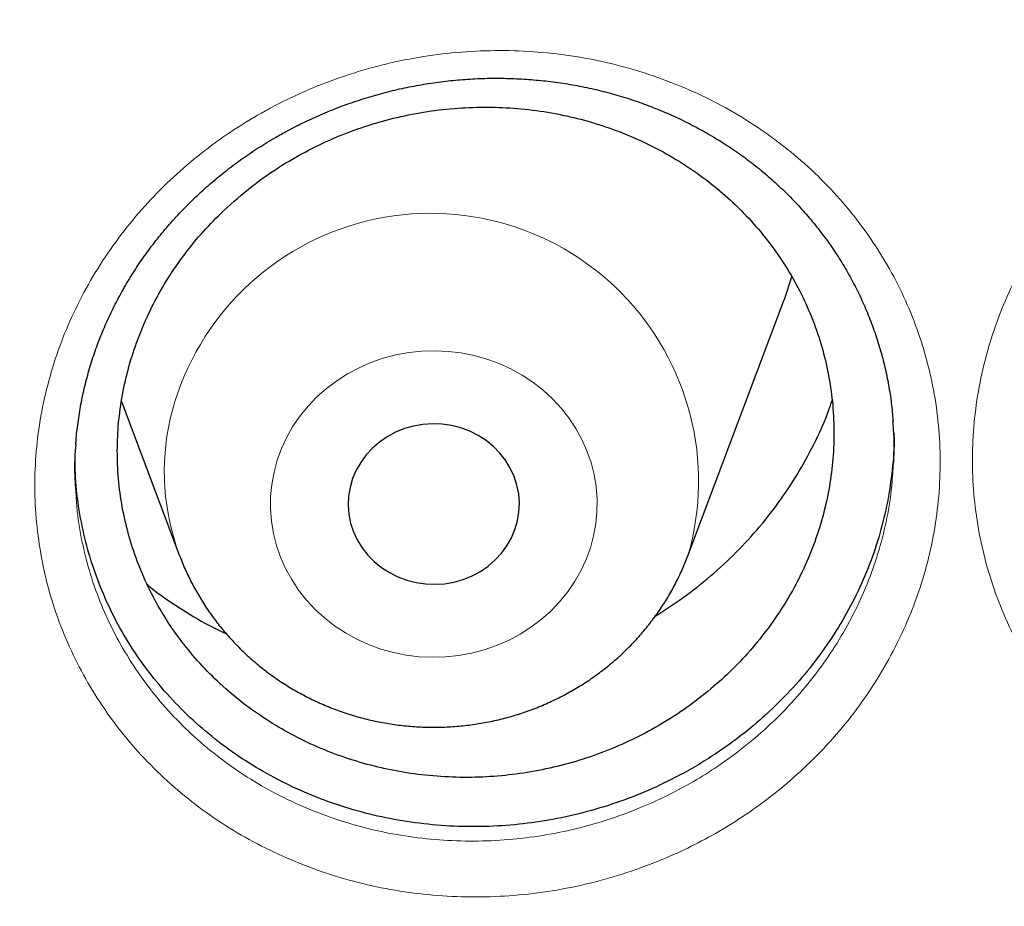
# Model space of a CAD drawing. Header units: millimetres. Extents: x 8 to 949, y 12 to 889.
# Tile 463 of 555: x 647.39 to 651.99, y 841.87 to 846.02. Entities that reach past the tile are written whole.
import ezdxf

# ---------------------------------------------------------------- set-up
doc = ezdxf.new("R2010")
doc.units = ezdxf.units.MM

msp = doc.modelspace()

# ---------------------------------------------------------------- linework, layer by layer
at = {"color": 7, "linetype": 'Continuous', "lineweight": 30}
for p, q in [((650.5125, 843.5126), (650.9595, 844.7008)), ((647.8651, 844.2334), (648.1363, 843.5126)), ((650.5112, 843.5091), (650.5125, 843.5126))]:
    msp.add_line(p, q, dxfattribs=at)
at = {"color": 252, "linetype": 'Continuous', "lineweight": 0, "flags": 128}
msp.add_lwpolyline([(648.5775, 843.903), (648.5671, 843.8461), (648.5617, 843.7887), (648.5612, 843.731), (648.5656, 843.6734), (648.575, 843.6164), (648.5892, 843.5603), (648.6082, 843.5054), (648.6319, 843.4521), (648.66, 843.4008), (648.6925, 843.3518), (648.729, 843.3054), (648.7694, 843.2619), (648.8134, 843.2216), (648.8608, 843.1848), (648.9111, 843.1516), (648.9641, 843.1224), (649.0195, 843.0972), (649.0768, 843.0763), (649.1357, 843.0598), (649.1959, 843.0478), (649.2568, 843.0404), (649.3183, 843.0376), (649.3797, 843.0395), (649.4408, 843.046), (649.5012, 843.0571), (649.5604, 843.0727), (649.6181, 843.0927), (649.6739, 843.117), (649.7274, 843.1454), (649.7782, 843.1778), (649.8262, 843.214), (649.8709, 843.2536), (649.912, 843.2965), (649.9494, 843.3423), (649.9827, 843.3908), (650.0117, 843.4417), (650.0362, 843.4946), (650.0562, 843.5492), (650.0714, 843.6051), (650.0817, 843.662), (650.0872, 843.7194), (650.0877, 843.7771), (650.0832, 843.8347), (650.0738, 843.8917), (650.0596, 843.9478), (650.0406, 844.0027), (650.017, 844.056), (649.9888, 844.1073), (649.9564, 844.1563), (649.9198, 844.2027), (649.8794, 844.2462), (649.8354, 844.2865), (649.7881, 844.3233), (649.7378, 844.3565), (649.6847, 844.3857), (649.6294, 844.4109), (649.5721, 844.4318), (649.5131, 844.4483), (649.453, 844.4603), (649.392, 844.4677), (649.3306, 844.4705), (649.2691, 844.4686), (649.208, 844.4621), (649.1477, 844.451), (649.0884, 844.4354), (649.0308, 844.4154), (648.975, 844.3911), (648.9215, 844.3627), (648.8706, 844.3303), (648.8227, 844.2941), (648.778, 844.2545), (648.7368, 844.2116), (648.6995, 844.1658), (648.6662, 844.1173), (648.6372, 844.0664), (648.6126, 844.0135), (648.5927, 843.9589), (648.5775, 843.903)], dxfattribs=at)
at = {"color": 7, "linetype": 'Continuous', "lineweight": 30, "flags": 128}
msp.add_lwpolyline([(648.9332, 843.8321), (648.9263, 843.7905), (648.9245, 843.7484), (648.9277, 843.7065), (648.9358, 843.6651), (648.9489, 843.6248), (648.9667, 843.5862), (648.989, 843.5497), (649.0155, 843.5157), (649.0458, 843.4847), (649.0797, 843.4572), (649.1167, 843.4333), (649.1563, 843.4135), (649.198, 843.398), (649.2413, 843.387), (649.2856, 843.3805), (649.3304, 843.3788), (649.3752, 843.3818), (649.4193, 843.3895), (649.4622, 843.4017), (649.5034, 843.4184), (649.5423, 843.4393), (649.5785, 843.4642), (649.6115, 843.4927), (649.6409, 843.5245), (649.6663, 843.5592), (649.6874, 843.5963), (649.7039, 843.6354), (649.7157, 843.676), (649.7225, 843.7176), (649.7244, 843.7597), (649.7212, 843.8016), (649.713, 843.843), (649.7, 843.8833), (649.6822, 843.9219), (649.6599, 843.9584), (649.6334, 843.9924), (649.603, 844.0234), (649.5691, 844.0509), (649.5321, 844.0748), (649.4926, 844.0946), (649.4509, 844.1101), (649.4076, 844.1211), (649.3633, 844.1276), (649.3184, 844.1293), (649.2737, 844.1263), (649.2296, 844.1186), (649.1867, 844.1064), (649.1455, 844.0897), (649.1066, 844.0688), (649.0704, 844.0439), (649.0374, 844.0154), (649.008, 843.9836), (648.9826, 843.9489), (648.9615, 843.9118), (648.9449, 843.8727), (648.9332, 843.8321)], dxfattribs=at)
at = {"color": 252, "linetype": 'Continuous', "lineweight": 0}
for centre, radius, start, end in [((649.3099, 843.8609), 1.2521, 343.8479, 166.5659), ((649.1781, 843.9059), 1.1135, 167.2444, 200.6142)]:
    msp.add_arc(centre, radius, start, end, dxfattribs=at)
at = {"color": 7, "linetype": 'Continuous', "lineweight": 30}
msp.add_arc((649.5056, 845.2479), 1.5534, 339.3786, 343.9102, dxfattribs=at)
at = {"color": 252, "linetype": 'Continuous', "lineweight": 0}
for points, knots in [([(628.0008, 880.2977), (627.5042, 880.2918), (626.5111, 880.2799), (625.0242, 880.1843), (623.5431, 880.0318), (622.0707, 879.8172), (620.6184, 879.544), (619.1888, 879.2136), (617.7842, 878.828), (616.3987, 878.3858), (615.0266, 877.8848), (613.6709, 877.3249), (612.3348, 876.706), (611.0291, 876.0325), (609.7561, 875.3058), (608.5258, 874.5319), (607.3398, 873.7134), (606.1995, 872.8528), (605.0998, 871.9468), (604.0365, 870.9914), (603.0124, 869.9874), (602.0305, 868.9358), (601.0988, 867.8448), (600.2192, 866.7164), (599.3982, 865.5597), (598.6363, 864.3776), (597.9338, 863.1732), (597.2873, 861.9413), (596.6947, 860.6768), (596.1581, 859.3816), (595.6798, 858.0575), (595.2641, 856.715), (594.9117, 855.3567), (594.625, 853.9933), (594.4032, 852.6277), (594.2455, 851.2627), (594.1508, 849.8925), (594.119, 848.5115), (594.1515, 847.1222), (594.2498, 845.7272), (594.4133, 844.3376), (594.6418, 842.9562), (594.933, 841.5936), (595.2851, 840.2524), (595.6962, 838.9346), (596.1675, 837.6347), (596.7015, 836.3474), (597.2982, 835.0755), (597.958, 833.822), (598.6759, 832.597), (599.4504, 831.4027), (600.2753, 830.2484), (601.1477, 829.1357), (602.065, 828.0658), (603.0306, 827.0341), (604.049, 826.0365), (605.1191, 825.0757), (606.24, 824.1545), (607.4029, 823.2804), (608.6056, 822.4551), (609.8385, 821.6849), (611.0984, 820.9701), (612.3822, 820.311), (613.6952, 819.7045), (615.043, 819.1484), (616.4236, 818.645), (617.8348, 818.1963), (619.2658, 817.8063), (620.7136, 817.4757), (622.1668, 817.2067), (623.6223, 816.9986), (625.0773, 816.8507), (626.5377, 816.7618), (628.0097, 816.7319), (629.4905, 816.7625), (630.9774, 816.8546), (632.4585, 817.008), (633.9309, 817.2224), (635.3833, 817.4957), (636.8129, 817.826), (638.2174, 818.2117), (639.6029, 818.6539), (640.975, 819.1548), (642.3307, 819.7147), (643.6668, 820.3337), (644.9726, 821.0072), (646.2455, 821.7339), (647.4758, 822.5078), (648.6618, 823.3263), (649.8022, 824.1869), (650.9018, 825.0928), (651.9652, 826.0483), (652.9893, 827.0523), (653.9712, 828.1038), (654.9028, 829.1949), (655.7825, 830.3233), (656.6035, 831.48), (657.3653, 832.662), (658.0678, 833.8665), (658.7143, 835.0983), (659.307, 836.3628), (659.8436, 837.6581), (660.3218, 838.9821), (660.7375, 840.3246), (661.0899, 841.683), (661.3766, 843.0464), (661.5984, 844.412), (661.7561, 845.777), (661.8509, 847.1471), (661.8827, 848.5281), (661.8501, 849.9175), (661.7519, 851.3124), (661.5883, 852.702), (661.3599, 854.0835), (661.0686, 855.446), (660.7165, 856.7873), (660.3054, 858.105), (659.8341, 859.4049), (659.3002, 860.6922), (658.7034, 861.9641), (658.0436, 863.2176), (657.3258, 864.4427), (656.5512, 865.637), (655.7263, 866.7912), (654.8539, 867.904), (653.9367, 868.9738), (652.971, 870.0055), (651.9526, 871.0032), (650.8825, 871.964), (649.7616, 872.8852), (648.5987, 873.7593), (647.396, 874.5845), (646.1631, 875.3548), (644.9032, 876.0696), (643.6194, 876.7287), (642.3064, 877.3352), (640.9586, 877.8912), (639.578, 878.3947), (638.1668, 878.8433), (636.7358, 879.2334), (635.288, 879.564), (633.8348, 879.8329), (632.3793, 880.0412), (630.9243, 880.1883), (629.4639, 880.2805), (628.4885, 880.292), (628.0008, 880.2977)], [0, 0, 0, 0, 0.007, 0.014, 0.021, 0.028, 0.035, 0.041875, 0.04875, 0.055625, 0.0625, 0.0695, 0.0765, 0.0835, 0.0905, 0.0975, 0.104375, 0.11125, 0.118125, 0.125, 0.132, 0.139, 0.146, 0.153, 0.16, 0.166875, 0.17375, 0.180625, 0.1875, 0.1945, 0.2015, 0.2085, 0.2155, 0.2225, 0.229375, 0.23625, 0.243125, 0.25, 0.257, 0.264, 0.271, 0.278, 0.285, 0.291875, 0.29875, 0.305625, 0.3125, 0.3195, 0.3265, 0.3335, 0.3405, 0.3475, 0.354375, 0.36125, 0.368125, 0.375, 0.382, 0.389, 0.396, 0.403, 0.41, 0.416875, 0.42375, 0.430625, 0.4375, 0.4445, 0.4515, 0.4585, 0.4655, 0.4725, 0.479375, 0.48625, 0.493125, 0.5, 0.507, 0.514, 0.521, 0.528, 0.535, 0.541875, 0.54875, 0.555625, 0.5625, 0.5695, 0.5765, 0.5835, 0.5905, 0.5975, 0.604375, 0.61125, 0.618125, 0.625, 0.632, 0.639, 0.646, 0.653, 0.66, 0.666875, 0.67375, 0.680625, 0.6875, 0.6945, 0.7015, 0.7085, 0.7155, 0.7225, 0.729375, 0.73625, 0.743125, 0.75, 0.757, 0.764, 0.771, 0.778, 0.785, 0.791875, 0.79875, 0.805625, 0.8125, 0.8195, 0.8265, 0.8335, 0.8405, 0.8475, 0.854375, 0.86125, 0.868125, 0.875, 0.882, 0.889, 0.896, 0.903, 0.91, 0.916875, 0.92375, 0.930625, 0.9375, 0.9445, 0.9515, 0.9585, 0.9655, 0.9725, 0.979375, 0.98625, 0.993125, 1, 1, 1, 1]), ([(652.8922, 845.701), (652.9011, 845.7061), (652.9615, 845.7405), (653.0771, 845.7989), (653.2428, 845.867), (653.4135, 845.9222), (653.5879, 845.9639), (653.7651, 845.9915), (653.9438, 846.0052), (654.1226, 846.0049), (654.3001, 845.9906), (654.475, 845.9619), (654.6464, 845.9195), (654.8129, 845.8638), (654.9734, 845.7951), (655.1267, 845.7135), (655.2718, 845.6197), (655.4078, 845.5146), (655.5331, 845.3991), (655.6468, 845.2738), (655.7486, 845.1396), (655.8379, 844.9977), (655.9139, 844.8489), (655.9756, 844.694), (656.0232, 844.5341), (656.0562, 844.3705), (656.0742, 844.2049), (656.0768, 844.0382), (656.0646, 843.8714), (656.0376, 843.7056), (655.9961, 843.5422), (655.9396, 843.3822), (655.8691, 843.2266), (655.7853, 843.0765), (655.6886, 842.9333), (655.5794, 842.7982), (655.4588, 842.6716), (655.3277, 842.5544), (655.1953, 842.454), (655.0641, 842.369), (654.9363, 842.2975), (654.7941, 842.2297), (654.6367, 842.1683), (654.4642, 842.116), (654.2881, 842.0773), (654.1101, 842.0526), (653.9313, 842.0425), (653.7527, 842.0463), (653.5756, 842.0639), (653.4012, 842.0955), (653.2307, 842.1412), (653.065, 842.2004), (652.9057, 842.2725), (652.7541, 842.357), (652.6114, 842.4536), (652.4783, 842.5613), (652.3556, 842.6794), (652.2443, 842.8068), (652.1455, 842.9432), (652.0595, 843.0873), (651.9869, 843.2381), (651.9284, 843.3942), (651.8847, 843.5548), (651.8556, 843.7188), (651.8413, 843.885), (651.842, 844.0519), (651.858, 844.2185), (651.8889, 844.384), (651.9343, 844.5469), (651.994, 844.7058), (652.0678, 844.8596), (652.1548, 845.0077), (652.2544, 845.149), (652.3644, 845.2803), (652.4838, 845.4012), (652.6113, 845.5114), (652.747, 845.6129), (652.8438, 845.6717), (652.8922, 845.701)], [0, 0, 0, 0, 0.002323, 0.015738, 0.0292, 0.042663, 0.056078, 0.069499, 0.082968, 0.096437, 0.109859, 0.123272, 0.136733, 0.150194, 0.163608, 0.17705, 0.19054, 0.204031, 0.217473, 0.230865, 0.244304, 0.257743, 0.271134, 0.284548, 0.298009, 0.311471, 0.324884, 0.338248, 0.35166, 0.365072, 0.378436, 0.391819, 0.405249, 0.41868, 0.432063, 0.445432, 0.458849, 0.472266, 0.485635, 0.496663, 0.507704, 0.518731, 0.532204, 0.545725, 0.559245, 0.572716, 0.586132, 0.599595, 0.613057, 0.626472, 0.639927, 0.65343, 0.666933, 0.680388, 0.693808, 0.707277, 0.720745, 0.734165, 0.747582, 0.761047, 0.774513, 0.78793, 0.801318, 0.814755, 0.828192, 0.84158, 0.854957, 0.868381, 0.881805, 0.895181, 0.908532, 0.92193, 0.935328, 0.948678, 0.961488, 0.974339, 0.98719, 1, 1, 1, 1]), ([(648.5378, 845.5924), (648.5451, 845.5963), (648.6043, 845.6287), (648.7189, 845.6842), (648.8854, 845.7494), (649.0568, 845.8016), (649.2317, 845.8403), (649.4091, 845.8648), (649.5879, 845.8753), (649.7666, 845.8719), (649.9437, 845.8546), (650.118, 845.823), (650.2886, 845.7776), (650.4543, 845.7191), (650.6137, 845.6478), (650.7656, 845.5636), (650.9094, 845.4674), (651.0437, 845.3601), (651.1674, 845.2426), (651.2793, 845.1154), (651.3792, 844.9797), (651.4665, 844.8364), (651.5404, 844.6864), (651.6001, 844.5306), (651.6454, 844.37), (651.6762, 844.206), (651.692, 844.0402), (651.6924, 843.8735), (651.678, 843.707), (651.6488, 843.5417), (651.605, 843.3791), (651.5465, 843.2202), (651.4739, 843.0657), (651.388, 842.9171), (651.2894, 842.7757), (651.1784, 842.6424), (651.0561, 842.5179), (650.9234, 842.4031), (650.7896, 842.3049), (650.6573, 842.2222), (650.5286, 842.153), (650.3854, 842.0877), (650.2273, 842.029), (650.0542, 841.9798), (649.8777, 841.9441), (649.6995, 841.9226), (649.5207, 841.9156), (649.3423, 841.9224), (649.1656, 841.9431), (648.9918, 841.9777), (648.822, 842.0263), (648.6574, 842.0883), (648.4991, 842.1631), (648.3489, 842.25), (648.2077, 842.349), (648.0762, 842.4589), (647.9551, 842.5789), (647.8457, 842.7081), (647.7489, 842.846), (647.6649, 842.9915), (647.5943, 843.1434), (647.5379, 843.3003), (647.4964, 843.4616), (647.4696, 843.626), (647.4575, 843.7922), (647.4604, 843.959), (647.4787, 844.1253), (647.5118, 844.2902), (647.5594, 844.4522), (647.6212, 844.6101), (647.697, 844.7626), (647.786, 844.9092), (647.8875, 845.0487), (647.9996, 845.1784), (648.1214, 845.2978), (648.2516, 845.4066), (648.3899, 845.5064), (648.4886, 845.5637), (648.5378, 845.5924)], [0, 0, 0, 0, 0.001886, 0.015301, 0.028763, 0.042226, 0.05564, 0.069057, 0.082522, 0.095988, 0.109405, 0.122811, 0.136264, 0.149719, 0.163125, 0.17656, 0.190044, 0.203528, 0.216963, 0.230352, 0.243788, 0.257223, 0.270611, 0.284026, 0.297489, 0.310952, 0.324367, 0.337737, 0.351154, 0.364572, 0.377941, 0.391331, 0.404769, 0.418207, 0.431597, 0.444972, 0.458395, 0.471818, 0.485193, 0.496226, 0.507273, 0.518306, 0.531775, 0.545292, 0.558808, 0.572276, 0.585686, 0.599145, 0.612603, 0.626013, 0.639461, 0.652958, 0.666454, 0.679902, 0.693316, 0.706777, 0.720239, 0.733652, 0.747068, 0.760531, 0.773995, 0.78741, 0.800802, 0.814241, 0.82768, 0.841072, 0.854454, 0.867884, 0.881314, 0.894696, 0.908054, 0.921459, 0.934864, 0.94822, 0.961144, 0.97411, 0.987077, 1, 1, 1, 1]), ([(647.6521, 843.7982), (647.6537, 843.7717), (647.6582, 843.6949), (647.6803, 843.5699), (647.7174, 843.4241), (647.7686, 843.2823), (647.8324, 843.1451), (647.9084, 843.0137), (647.996, 842.8892), (648.095, 842.7726), (648.2045, 842.6644), (648.3236, 842.5653), (648.4513, 842.4762), (648.5872, 842.3979), (648.7304, 842.3307), (648.8794, 842.275), (649.0329, 842.2314), (649.1902, 842.2006), (649.3501, 842.1823), (649.5115, 842.1766), (649.6733, 842.1834), (649.8345, 842.2033), (649.9942, 842.2359), (650.1508, 842.2809), (650.2939, 842.3343), (650.4233, 842.3937), (650.5398, 842.4566), (650.6595, 842.5317), (650.7805, 842.6207), (650.9006, 842.7249), (651.0114, 842.8378), (651.1118, 842.9586), (651.201, 843.0868), (651.2788, 843.2214), (651.3444, 843.3613), (651.3975, 843.5052), (651.4368, 843.6525), (651.462, 843.788), (651.4681, 843.8746), (651.4707, 843.9109)], [0, 0, 0, 0, 0.014792, 0.042798, 0.070703, 0.098659, 0.126715, 0.154771, 0.182727, 0.210681, 0.238735, 0.266789, 0.294744, 0.322769, 0.350894, 0.37902, 0.407046, 0.434998, 0.463049, 0.491102, 0.519056, 0.547121, 0.575287, 0.603457, 0.631525, 0.65451, 0.677522, 0.700507, 0.72838, 0.756353, 0.784325, 0.812198, 0.840099, 0.868101, 0.896102, 0.924004, 0.951866, 0.979828, 1, 1, 1, 1])]:
    msp.add_open_spline(points, degree=3, knots=knots, dxfattribs=at)
at = {"color": 7, "linetype": 'Continuous', "lineweight": 30}
for points, knots in [([(593.1495, 851.204), (593.1478, 851.1811), (593.1443, 851.1328), (593.1392, 851.0565), (593.1335, 850.9687), (593.1272, 850.8686), (593.1203, 850.7562), (593.1133, 850.635), (593.1062, 850.5043), (593.0993, 850.3651), (593.0927, 850.2174), (593.0856, 850.0397), (593.0785, 849.8295), (593.0721, 849.5844), (593.0675, 849.3231), (593.065, 849.0455), (593.0651, 848.7519), (593.0683, 848.4421), (593.0751, 848.1161), (593.0845, 847.8191), (593.0953, 847.5548), (593.106, 847.3317), (593.1181, 847.1144), (593.1309, 846.909), (593.1444, 846.7128), (593.1583, 846.5266), (593.1726, 846.3508), (593.1866, 846.1894), (593.2, 846.0424), (593.2128, 845.9099), (593.2244, 845.7936), (593.2349, 845.6929), (593.244, 845.6075), (593.252, 845.5348), (593.2587, 845.4748), (593.2637, 845.4305), (593.2672, 845.3994), (593.27, 845.3756), (593.2731, 845.3491), (593.2771, 845.315), (593.282, 845.2729), (593.2879, 845.2237), (593.2957, 845.1596), (593.3057, 845.0787), (593.3184, 844.9791), (593.333, 844.8674), (593.3502, 844.7386), (593.3706, 844.5923), (593.3937, 844.4316), (593.4186, 844.2654), (593.4444, 844.0986), (593.4711, 843.9323), (593.4986, 843.7666), (593.527, 843.6015), (593.5768, 843.3201), (593.6514, 842.9244), (593.7522, 842.4342), (593.8568, 841.9634), (593.965, 841.5077), (594.0823, 841.0451), (594.1901, 840.6457), (594.2849, 840.3108), (594.3635, 840.042), (594.4453, 839.7713), (594.5183, 839.5375), (594.5794, 839.3465), (594.6257, 839.2043), (594.6673, 839.0784), (594.7041, 838.9687), (594.7357, 838.8753), (594.7621, 838.798), (594.7833, 838.7365), (594.802, 838.6826), (594.822, 838.6252), (594.8468, 838.5544), (594.8776, 838.4674), (594.9143, 838.3647), (594.9572, 838.246), (595.0051, 838.1154), (595.0577, 837.9738), (595.115, 837.822), (595.1783, 837.6568), (595.248, 837.4783), (595.3318, 837.2675), (595.4278, 837.0312), (595.534, 836.7767), (595.6508, 836.5031), (595.7781, 836.2129), (595.9157, 835.9083), (596.0508, 835.6175), (596.1837, 835.3385), (596.314, 835.0715), (596.4414, 834.8165), (596.5646, 834.5753), (596.6831, 834.3478), (596.7968, 834.1337), (596.9052, 833.933), (597.0937, 833.5899), (597.3713, 833.1016), (597.6485, 832.639), (597.829, 832.3468), (597.9062, 832.223), (597.9841, 832.0993), (598.0626, 831.9759), (598.1418, 831.8526), (598.2217, 831.7295), (598.301, 831.6086), (598.3719, 831.5013), (598.432, 831.4113), (598.4797, 831.3402), (598.5201, 831.2803), (598.5532, 831.2315), (598.5788, 831.1938), (598.6003, 831.1623), (598.6221, 831.1303), (598.6487, 831.0914), (598.6843, 831.0397), (598.7297, 830.974), (598.7859, 830.893), (598.8512, 830.7996), (598.9257, 830.6939), (599.0096, 830.5759), (599.098, 830.4527), (599.1901, 830.3257), (599.2852, 830.1958), (599.3878, 830.0572), (599.4979, 829.9101), (599.6157, 829.7545), (599.741, 829.5911), (599.9074, 829.377), (600.1117, 829.119), (600.3514, 828.8234), (600.5977, 828.5265), (600.8504, 828.2292), (601.1087, 827.9324), (601.3612, 827.649), (601.6075, 827.3786), (601.8472, 827.1211), (602.0759, 826.8805), (602.2932, 826.6562), (602.4993, 826.4473), (602.6983, 826.2489), (602.89, 826.0609), (603.0909, 825.867), (603.3016, 825.6671), (603.5263, 825.4577), (603.7524, 825.2509), (603.9838, 825.0429), (604.2207, 824.8341), (604.4631, 824.6243), (604.7041, 824.4198), (604.9434, 824.2205), (605.1805, 824.0264), (605.4225, 823.832), (605.6694, 823.6374), (605.9206, 823.443), (606.1427, 823.2744), (606.3289, 823.1352), (606.4731, 823.0287), (606.6023, 822.9341), (606.7166, 822.8513), (606.8067, 822.7865), (606.8753, 822.7374), (606.9251, 822.702), (606.9661, 822.6728), (606.998, 822.6502), (607.0255, 822.6308), (607.0597, 822.6067), (607.1077, 822.573), (607.1719, 822.528), (607.2496, 822.4739), (607.3408, 822.4108), (607.4457, 822.3388), (607.5643, 822.2579), (607.6969, 822.1685), (607.91, 822.0261), (608.2023, 821.8344), (608.5724, 821.5983), (608.9502, 821.3638), (609.3355, 821.1313), (609.7283, 820.9011), (610.1286, 820.6733), (610.5365, 820.4482), (610.9883, 820.2065), (611.4859, 819.9499), (612.0313, 819.6802), (612.5873, 819.417), (613.1497, 819.1625), (613.752, 818.9024), (614.3916, 818.6404), (615.0681, 818.3792), (615.7421, 818.1345), (616.4128, 817.9058), (617.0798, 817.6927), (617.7304, 817.4985), (618.364, 817.3219), (618.9805, 817.1615), (619.5939, 817.0132), (620.2063, 816.876), (620.8761, 816.7379), (621.6048, 816.6022), (622.3928, 816.4728), (623.1837, 816.3604), (623.9771, 816.2649), (624.7679, 816.187), (625.5556, 816.1263), (626.3398, 816.0825), (627.1248, 816.0554), (627.9151, 816.045), (628.7102, 816.0517), (629.5096, 816.0758), (630.3082, 816.1173), (631.1057, 816.1759), (631.8967, 816.2512), (632.6812, 816.3428), (633.4594, 816.4504), (634.2368, 816.5746), (635.0185, 816.7165), (635.8041, 816.8767), (636.5931, 817.0556), (637.3805, 817.2524), (638.1657, 817.4672), (638.892, 817.6833), (639.5604, 817.8968), (640.1739, 818.1049), (640.7903, 818.3263), (641.4115, 818.5625), (642.0179, 818.8061), (642.6091, 819.0562), (643.1847, 819.3115), (643.7629, 819.5805), (644.3434, 819.8632), (644.9258, 820.16), (645.5097, 820.4713), (645.9836, 820.7353), (646.3463, 820.944), (646.5946, 821.0895), (646.8327, 821.2317), (647.0596, 821.3695), (647.2753, 821.5027), (647.4799, 821.631), (647.6796, 821.7581), (647.8736, 821.8834), (648.0614, 822.0064), (648.2365, 822.1227), (648.3989, 822.2319), (648.5332, 822.3232), (648.6418, 822.3978), (648.7273, 822.4568), (648.8073, 822.5124), (648.8794, 822.5628), (648.9415, 822.6064), (648.9916, 822.6418), (649.0335, 822.6714), (649.0748, 822.7007), (649.1227, 822.7348), (649.1801, 822.7759), (649.2457, 822.823), (649.3181, 822.8753), (649.4126, 822.9438), (649.5317, 823.031), (649.678, 823.1391), (649.8382, 823.2589), (650.0121, 823.3906), (650.1996, 823.5345), (650.4003, 823.6909), (650.6141, 823.86), (650.8404, 824.0422), (651.0792, 824.2377), (651.3299, 824.447), (651.5886, 824.6673), (651.8487, 824.8934), (652.104, 825.1198), (652.3815, 825.371), (652.6789, 825.6466), (652.9937, 825.946), (653.295, 826.24), (653.5906, 826.5357), (653.8799, 826.8323), (654.1624, 827.1293), (654.4308, 827.4184), (654.6855, 827.6991), (654.9269, 827.9712), (655.1701, 828.2512), (655.4202, 828.5458), (655.6823, 828.8623), (655.9472, 829.1904), (656.2259, 829.5448), (656.5178, 829.927), (656.745, 830.234), (656.8984, 830.4456), (656.976, 830.5535), (657.0491, 830.656), (657.1155, 830.75), (657.175, 830.8347), (657.2278, 830.9103), (657.2738, 830.9766), (657.3131, 831.0336), (657.3459, 831.0812), (657.3721, 831.1195), (657.3937, 831.151), (657.4159, 831.1836), (657.4431, 831.2236), (657.4775, 831.2743), (657.5177, 831.3339), (657.5702, 831.4121), (657.6364, 831.5114), (657.7176, 831.6344), (657.8085, 831.7734), (657.9087, 831.9284), (658.018, 832.0998), (658.1335, 832.2836), (658.2548, 832.4794), (658.381, 832.6866), (658.5124, 832.9061), (658.6449, 833.1315), (658.8074, 833.4132), (658.9942, 833.7455), (659.2013, 834.1258), (659.3953, 834.4936), (659.5767, 834.8484), (659.7461, 835.1899), (659.9039, 835.5179), (660.0509, 835.832), (660.1889, 836.1357), (660.3221, 836.4368), (660.4679, 836.7762), (660.6276, 837.1609), (660.7998, 837.5935), (660.9268, 837.9271), (661.0101, 838.1524), (661.0493, 838.2597), (661.0843, 838.3565), (661.1148, 838.4416), (661.1408, 838.5149), (661.1634, 838.5789), (661.182, 838.6321), (661.1969, 838.6747), (661.2095, 838.7111), (661.2242, 838.7536), (661.2434, 838.8095), (661.2672, 838.8791), (661.2943, 838.959), (661.3244, 839.049), (661.3577, 839.149), (661.3966, 839.2676), (661.4414, 839.4063), (661.4924, 839.5667), (661.547, 839.7417), (661.6049, 839.9317), (661.6655, 840.1351), (661.7276, 840.3491), (661.7897, 840.5688), (661.8505, 840.7903), (661.9493, 841.1605), (662.0795, 841.679), (662.2316, 842.3461), (662.3443, 842.8947), (662.4255, 843.3245), (662.4806, 843.6334), (662.5311, 843.9341), (662.5767, 844.2217), (662.6127, 844.4632), (662.6408, 844.6616), (662.6624, 844.82), (662.6824, 844.972), (662.6977, 845.0935), (662.7088, 845.183), (662.7155, 845.239), (662.7209, 845.2842), (662.725, 845.3185), (662.7279, 845.3432), (662.7309, 845.3689), (662.7349, 845.404), (662.7408, 845.4558), (662.7483, 845.5225), (662.7573, 845.6042), (662.7676, 845.7008), (662.7791, 845.8124), (662.7965, 845.9877), (662.8186, 846.2262), (662.8437, 846.5276), (662.8667, 846.8426), (662.8872, 847.1711), (662.9049, 847.5133), (662.9198, 847.884), (662.9309, 848.2845), (662.9368, 848.7159), (662.9366, 849.0809), (662.9333, 849.3709), (662.9296, 849.5768), (662.9247, 849.7725), (662.919, 849.9573), (662.9122, 850.1455), (662.9041, 850.3347), (662.8949, 850.5229), (662.8856, 850.6933), (662.8765, 850.8459), (662.8678, 850.9809), (662.8599, 851.0981), (662.8545, 851.1707), (662.8521, 851.204)], [0, 0, 0, 0, 0.0006002, 0.0012692, 0.0020128, 0.0029471, 0.0039857, 0.0051204, 0.0063345, 0.0076279, 0.0090004, 0.0104521, 0.0125774, 0.0148526, 0.0172774, 0.019852, 0.0225763, 0.0254503, 0.028474, 0.0316474, 0.0337187, 0.0358343, 0.0378624, 0.0397716, 0.041562, 0.0433311, 0.0449665, 0.0464683, 0.0478364, 0.0490709, 0.0501717, 0.0510871, 0.0518838, 0.0525616, 0.0531206, 0.0535608, 0.0538025, 0.05399, 0.0542257, 0.0545453, 0.0549432, 0.0554026, 0.0559226, 0.0567366, 0.0576652, 0.0587083, 0.0598661, 0.0612713, 0.0628076, 0.0643726, 0.0659334, 0.06749, 0.0690425, 0.0705908, 0.072135, 0.0769608, 0.0817456, 0.085991, 0.0903009, 0.0946998, 0.0991878, 0.1017399, 0.10432, 0.1069279, 0.1095552, 0.1110888, 0.1124659, 0.1136867, 0.1147511, 0.115659, 0.1164105, 0.1170057, 0.1174557, 0.1179854, 0.1186824, 0.1195285, 0.1205322, 0.1216936, 0.1230126, 0.1243708, 0.1258634, 0.1274905, 0.129252, 0.131148, 0.1337463, 0.1362828, 0.138749, 0.1419418, 0.1450086, 0.1479493, 0.1507639, 0.153506, 0.1561169, 0.1585965, 0.1609449, 0.163162, 0.165248, 0.167204, 0.1739014, 0.1806415, 0.1819705, 0.1833011, 0.1846334, 0.1859673, 0.1873028, 0.18864, 0.1899788, 0.191253, 0.1921547, 0.1929346, 0.1935927, 0.194129, 0.1945435, 0.1948386, 0.1951701, 0.1955992, 0.1961266, 0.1968834, 0.1977802, 0.1988171, 0.1999941, 0.2013111, 0.2027682, 0.2041286, 0.2055919, 0.2071581, 0.2088271, 0.210599, 0.2124738, 0.2144343, 0.2179813, 0.2214295, 0.2247789, 0.228465, 0.2320236, 0.2354546, 0.238758, 0.2419339, 0.2449822, 0.2477396, 0.2503836, 0.2529143, 0.2553317, 0.2576358, 0.260453, 0.2631667, 0.2659194, 0.2687131, 0.2715477, 0.2744232, 0.2773397, 0.2800492, 0.282793, 0.2855713, 0.2883841, 0.2912312, 0.29409, 0.2958607, 0.2974611, 0.2988911, 0.3001508, 0.3012402, 0.3018613, 0.3024093, 0.3028744, 0.303208, 0.303456, 0.3037747, 0.3043282, 0.305027, 0.3058709, 0.30686, 0.3079943, 0.3092737, 0.3106983, 0.3122681, 0.3161242, 0.3200332, 0.3239867, 0.3279846, 0.3320268, 0.3361135, 0.3402445, 0.34442, 0.3497321, 0.3551143, 0.3605666, 0.3660438, 0.3714685, 0.377935, 0.3843236, 0.3906338, 0.3968658, 0.4030197, 0.4090954, 0.4147526, 0.4203403, 0.4258591, 0.4313502, 0.4368411, 0.4438295, 0.4508178, 0.4578059, 0.4647939, 0.4717817, 0.4786447, 0.4855076, 0.4923705, 0.4992336, 0.5062215, 0.5132092, 0.5201969, 0.5271846, 0.5341724, 0.5410356, 0.5479014, 0.5547886, 0.5617012, 0.5687655, 0.5758562, 0.582973, 0.5901162, 0.5972856, 0.6029372, 0.6086155, 0.6143768, 0.6202297, 0.626174, 0.6316572, 0.6372159, 0.6428503, 0.6485603, 0.654346, 0.6602074, 0.6661445, 0.6687788, 0.6713477, 0.6738114, 0.67617, 0.6784235, 0.6805718, 0.6826149, 0.6847409, 0.6867397, 0.6886111, 0.6903554, 0.6919723, 0.692952, 0.6938783, 0.6947512, 0.6955563, 0.6962348, 0.6967805, 0.6971966, 0.6976092, 0.6981338, 0.6987706, 0.6994986, 0.7002961, 0.701163, 0.7026244, 0.7042486, 0.7060355, 0.7079852, 0.7100976, 0.7123729, 0.7148108, 0.7174116, 0.7201752, 0.7231016, 0.7261903, 0.7293146, 0.7323771, 0.7353776, 0.7394022, 0.7433096, 0.7470999, 0.7507729, 0.7546078, 0.758306, 0.7618675, 0.7652924, 0.7685806, 0.7717322, 0.775356, 0.7790751, 0.7828975, 0.7868235, 0.7913434, 0.7959931, 0.7972324, 0.7984694, 0.7996199, 0.8006663, 0.8016087, 0.8024471, 0.8031814, 0.8038116, 0.8043378, 0.80476, 0.8050781, 0.8053807, 0.8058366, 0.8063989, 0.8070547, 0.8078005, 0.8089725, 0.8103147, 0.811827, 0.8135094, 0.815362, 0.8173847, 0.8194477, 0.821662, 0.8240275, 0.8264501, 0.8288238, 0.8329408, 0.8369017, 0.8407065, 0.8443552, 0.8478478, 0.8511843, 0.8543646, 0.8573888, 0.8603672, 0.863429, 0.8675652, 0.8718449, 0.8762683, 0.8774111, 0.8784742, 0.8794215, 0.880253, 0.8809687, 0.8815687, 0.8821271, 0.8825246, 0.8828148, 0.8831907, 0.8837666, 0.8844458, 0.8852221, 0.8860955, 0.887066, 0.8881336, 0.8895429, 0.891092, 0.892781, 0.8946098, 0.8965785, 0.8986477, 0.9007711, 0.9028889, 0.9050009, 0.9113659, 0.9176783, 0.923938, 0.9268708, 0.9297918, 0.9326291, 0.935319, 0.9378617, 0.9393998, 0.9408785, 0.9422978, 0.9436549, 0.9442793, 0.944802, 0.9452231, 0.9455425, 0.9457603, 0.9459166, 0.9462603, 0.9467431, 0.9473651, 0.9481263, 0.9490266, 0.9500661, 0.9512448, 0.9539234, 0.9567268, 0.9596548, 0.9627074, 0.9658846, 0.9691864, 0.9730323, 0.9770346, 0.9811932, 0.9831925, 0.9851078, 0.9869197, 0.9886283, 0.9902336, 0.9921313, 0.9938611, 0.9954232, 0.9968178, 0.9980451, 0.9991056, 1, 1, 1, 1]), ([(595.5592, 846.7631), (595.5601, 846.7485), (595.5679, 846.6155), (595.5868, 846.3643), (595.6163, 846.0096), (595.6506, 845.6552), (595.6892, 845.3012), (595.7323, 844.9476), (595.7797, 844.5945), (595.8315, 844.242), (595.8877, 843.8901), (595.9483, 843.5388), (596.0132, 843.1882), (596.0825, 842.8383), (596.1562, 842.4892), (596.2341, 842.141), (596.3164, 841.7936), (596.403, 841.4471), (596.4939, 841.1017), (596.5891, 840.7572), (596.6886, 840.4138), (596.7923, 840.0715), (596.9003, 839.7304), (597.0125, 839.3904), (597.1289, 839.0518), (597.2495, 838.7144), (597.3743, 838.3784), (597.5033, 838.0437), (597.6364, 837.7105), (597.7737, 837.3788), (597.915, 837.0486), (598.0605, 836.7199), (598.2101, 836.3929), (598.3637, 836.0675), (598.5213, 835.7439), (598.6829, 835.422), (598.8486, 835.1018), (599.0182, 834.7836), (599.1917, 834.4672), (599.3692, 834.1527), (599.5506, 833.8401), (599.7358, 833.5296), (599.9249, 833.2212), (600.1178, 832.9148), (600.3145, 832.6105), (600.515, 832.3085), (600.7192, 832.0086), (600.9271, 831.711), (601.1387, 831.4157), (601.354, 831.1228), (601.5729, 830.8322), (601.7954, 830.544), (602.0214, 830.2583), (602.251, 829.9751), (602.4841, 829.6944), (602.7207, 829.4162), (602.9607, 829.1407), (603.2042, 828.8679), (603.451, 828.5977), (603.7011, 828.3302), (603.9546, 828.0655), (604.2113, 827.8036), (604.4713, 827.5445), (604.7344, 827.2883), (605.0008, 827.035), (605.2702, 826.7846), (605.5428, 826.5372), (605.8184, 826.2928), (606.097, 826.0514), (606.3787, 825.8131), (606.6632, 825.5779), (606.9507, 825.3458), (607.241, 825.1169), (607.5342, 824.8912), (607.8301, 824.6687), (608.1288, 824.4494), (608.4302, 824.2335), (608.7343, 824.0208), (609.041, 823.8115), (609.3503, 823.6056), (609.6621, 823.4031), (609.9764, 823.204), (610.2931, 823.0083), (610.6123, 822.8161), (610.9338, 822.6275), (611.2577, 822.4424), (611.5838, 822.2608), (611.9122, 822.0828), (612.2428, 821.9085), (612.5755, 821.7377), (612.9103, 821.5706), (613.2471, 821.4072), (613.586, 821.2475), (613.9268, 821.0915), (614.2696, 820.9393), (614.6142, 820.7908), (614.9607, 820.6461), (615.3089, 820.5052), (615.6588, 820.3682), (616.0104, 820.2349), (616.3637, 820.1056), (616.7185, 819.9801), (617.0749, 819.8585), (617.4328, 819.7408), (617.7921, 819.627), (618.1528, 819.5172), (618.5148, 819.4113), (618.8782, 819.3095), (619.2427, 819.2116), (619.6085, 819.1177), (619.9754, 819.0278), (620.3434, 818.9419), (620.7124, 818.8601), (621.0825, 818.7823), (621.4534, 818.7085), (621.8253, 818.6389), (622.198, 818.5733), (622.5715, 818.5118), (622.9457, 818.4544), (623.3207, 818.4011), (623.6962, 818.3519), (624.0724, 818.3068), (624.449, 818.2659), (624.8262, 818.229), (625.2038, 818.1963), (625.5818, 818.1678), (625.9601, 818.1433), (626.3387, 818.1231), (626.7175, 818.1069), (627.0965, 818.095), (627.4756, 818.0871), (627.8548, 818.0835), (628.234, 818.0839), (628.6131, 818.0886), (628.9922, 818.0974), (629.3712, 818.1103), (629.7499, 818.1274), (630.1285, 818.1486), (630.5067, 818.174), (630.8846, 818.2035), (631.2621, 818.2371), (631.6392, 818.2749), (632.0157, 818.3168), (632.3918, 818.3628), (632.7672, 818.413), (633.1419, 818.4672), (633.516, 818.5256), (633.8893, 818.588), (634.2619, 818.6545), (634.6335, 818.7251), (635.0043, 818.7998), (635.3741, 818.8785), (635.7429, 818.9613), (636.1107, 819.0481), (636.4773, 819.1389), (636.8428, 819.2337), (637.2071, 819.3325), (637.5701, 819.4353), (637.9319, 819.5421), (638.2923, 819.6528), (638.6512, 819.7675), (639.0088, 819.8861), (639.3648, 820.0086), (639.7193, 820.135), (640.0722, 820.2652), (640.4234, 820.3993), (640.773, 820.5373), (641.1208, 820.6791), (641.4668, 820.8246), (641.811, 820.974), (642.1534, 821.1271), (642.4937, 821.2839), (642.8322, 821.4445), (643.1686, 821.6088), (643.5029, 821.7767), (643.8351, 821.9483), (644.1652, 822.1235), (644.4931, 822.3023), (644.8187, 822.4847), (645.142, 822.6706), (645.463, 822.8601), (645.7816, 823.053), (646.0978, 823.2495), (646.4116, 823.4494), (646.7228, 823.6527), (647.0315, 823.8594), (647.3376, 824.0695), (647.641, 824.2829), (647.9418, 824.4996), (648.2399, 824.7196), (648.5352, 824.9429), (648.8277, 825.1693), (649.1174, 825.399), (649.4042, 825.6318), (649.6881, 825.8677), (649.9691, 826.1068), (650.247, 826.3489), (650.5219, 826.594), (650.7938, 826.8421), (651.0625, 827.0932), (651.3282, 827.3472), (651.5906, 827.604), (651.8498, 827.8638), (652.1058, 828.1263), (652.3585, 828.3917), (652.6079, 828.6598), (652.8539, 828.9306), (653.0966, 829.2041), (653.3358, 829.4802), (653.5716, 829.7589), (653.8039, 830.0402), (654.0327, 830.324), (654.2579, 830.6103), (654.4796, 830.8991), (654.6977, 831.1902), (654.9121, 831.4837), (655.1229, 831.7796), (655.3299, 832.0777), (655.5333, 832.3781), (655.7329, 832.6806), (655.9287, 832.9854), (656.1208, 833.2923), (656.309, 833.6012), (656.4933, 833.9122), (656.6738, 834.2252), (656.8504, 834.5401), (657.023, 834.857), (657.1917, 835.1757), (657.3564, 835.4962), (657.5171, 835.8186), (657.6738, 836.1426), (657.8265, 836.4684), (657.9751, 836.7958), (658.1196, 837.1248), (658.2601, 837.4554), (658.3964, 837.7875), (658.5285, 838.121), (658.6566, 838.456), (658.7804, 838.7924), (658.9001, 839.13), (659.0155, 839.469), (659.1267, 839.8092), (659.2337, 840.1506), (659.3365, 840.4932), (659.4349, 840.8368), (659.5291, 841.1816), (659.619, 841.5273), (659.7046, 841.874), (659.7859, 842.2216), (659.8629, 842.57), (659.9355, 842.9193), (660.0038, 843.2693), (660.0677, 843.6201), (660.1273, 843.9715), (660.1825, 844.3236), (660.2333, 844.6763), (660.2797, 845.0295), (660.3217, 845.3831), (660.3594, 845.7372), (660.3925, 846.0917), (660.4204, 846.4312), (660.4351, 846.6526), (660.4419, 846.7556)], [0, 0, 0, 0, 0.000474, 0.004334, 0.008194, 0.012054, 0.015914, 0.019774, 0.023633, 0.027493, 0.031353, 0.035213, 0.039073, 0.042933, 0.046793, 0.050653, 0.054513, 0.058373, 0.062233, 0.066093, 0.069953, 0.073813, 0.077673, 0.081533, 0.085393, 0.089253, 0.093113, 0.096974, 0.100834, 0.104694, 0.108554, 0.112414, 0.116275, 0.120135, 0.123995, 0.127856, 0.131716, 0.135576, 0.139437, 0.143297, 0.147158, 0.151018, 0.154879, 0.158739, 0.1626, 0.166461, 0.170321, 0.174182, 0.178043, 0.181903, 0.185764, 0.189625, 0.193486, 0.197347, 0.201207, 0.205068, 0.208929, 0.21279, 0.216651, 0.220512, 0.224373, 0.228234, 0.232095, 0.235956, 0.239818, 0.243679, 0.24754, 0.251401, 0.255262, 0.259124, 0.262985, 0.266846, 0.270708, 0.274569, 0.27843, 0.282292, 0.286153, 0.290014, 0.293876, 0.297737, 0.301599, 0.30546, 0.309322, 0.313184, 0.317045, 0.320907, 0.324768, 0.32863, 0.332492, 0.336353, 0.340215, 0.344077, 0.347938, 0.3518, 0.355662, 0.359524, 0.363385, 0.367247, 0.371109, 0.374971, 0.378833, 0.382694, 0.386556, 0.390418, 0.39428, 0.398142, 0.402004, 0.405866, 0.409728, 0.41359, 0.417451, 0.421313, 0.425175, 0.429037, 0.432899, 0.436761, 0.440623, 0.444485, 0.448347, 0.452209, 0.456071, 0.459933, 0.463795, 0.467657, 0.471519, 0.475381, 0.479243, 0.483105, 0.486967, 0.490829, 0.494691, 0.498553, 0.502415, 0.506278, 0.51014, 0.514002, 0.517864, 0.521726, 0.525588, 0.52945, 0.533312, 0.537174, 0.541036, 0.544898, 0.54876, 0.552622, 0.556484, 0.560346, 0.564208, 0.56807, 0.571932, 0.575794, 0.579656, 0.583518, 0.58738, 0.591242, 0.595104, 0.598966, 0.602827, 0.606689, 0.610551, 0.614413, 0.618275, 0.622137, 0.625999, 0.629861, 0.633723, 0.637584, 0.641446, 0.645308, 0.64917, 0.653032, 0.656893, 0.660755, 0.664617, 0.668479, 0.67234, 0.676202, 0.680064, 0.683925, 0.687787, 0.691649, 0.69551, 0.699372, 0.703233, 0.707095, 0.710956, 0.714818, 0.718679, 0.722541, 0.726402, 0.730264, 0.734125, 0.737987, 0.741848, 0.745709, 0.749571, 0.753432, 0.757293, 0.761154, 0.765016, 0.768877, 0.772738, 0.776599, 0.78046, 0.784321, 0.788182, 0.792043, 0.795904, 0.799765, 0.803626, 0.807487, 0.811348, 0.815209, 0.81907, 0.822931, 0.826791, 0.830652, 0.834513, 0.838373, 0.842234, 0.846095, 0.849955, 0.853816, 0.857677, 0.861537, 0.865398, 0.869258, 0.873119, 0.876979, 0.880839, 0.8847, 0.88856, 0.89242, 0.896281, 0.900141, 0.904001, 0.907861, 0.911722, 0.915582, 0.919442, 0.923302, 0.927162, 0.931022, 0.934882, 0.938743, 0.942603, 0.946463, 0.950323, 0.954183, 0.958043, 0.961902, 0.965762, 0.969622, 0.973482, 0.977342, 0.981202, 0.985062, 0.988922, 0.992782, 0.996642, 1, 1, 1, 1]), ([(648.6406, 845.4988), (648.6542, 845.506), (648.6947, 845.5274), (648.7636, 845.5603), (648.8476, 845.5963), (648.9333, 845.6284), (649.0203, 845.6567), (649.1087, 845.6812), (649.1982, 845.7018), (649.2887, 845.7184), (649.3798, 845.7311), (649.4711, 845.7396), (649.5626, 845.7441), (649.6541, 845.7445), (649.7457, 845.7409), (649.8369, 845.7332), (649.9275, 845.7215), (650.017, 845.7058), (650.1051, 845.6862), (650.1918, 845.6627), (650.2772, 845.6352), (650.3612, 845.6039), (650.4439, 845.5687), (650.5247, 845.5297), (650.6031, 845.4873), (650.6789, 845.4415), (650.7516, 845.3927), (650.8214, 845.3407), (650.8885, 845.2855), (650.9529, 845.2269), (651.0145, 845.1652), (651.073, 845.1005), (651.1279, 845.0333), (651.179, 844.964), (651.2262, 844.8927), (651.2693, 844.8195), (651.3085, 844.7443), (651.344, 844.667), (651.3756, 844.5876), (651.403, 844.5067), (651.4262, 844.4246), (651.4451, 844.3415), (651.4594, 844.2578), (651.4681, 844.1899), (651.4705, 844.1497), (651.4713, 844.1378)], [0, 0, 0, 0, 0.012044, 0.035808, 0.059522, 0.083219, 0.106917, 0.130632, 0.154375, 0.178161, 0.201992, 0.225722, 0.24939, 0.273154, 0.29698, 0.320836, 0.344679, 0.368468, 0.39217, 0.415797, 0.43943, 0.463257, 0.487197, 0.511186, 0.535154, 0.559026, 0.582745, 0.606322, 0.630013, 0.653913, 0.677942, 0.702039, 0.726133, 0.750145, 0.774013, 0.797729, 0.821521, 0.8455, 0.869575, 0.893705, 0.917846, 0.941943, 0.965955, 0.989871, 1, 1, 1, 1]), ([(648.3423, 845.1259), (648.3101, 845.0938), (648.2457, 845.0297), (648.1592, 844.9237), (648.081, 844.8109), (648.0133, 844.6924), (647.957, 844.5704), (647.9115, 844.4448), (647.8771, 844.3151), (647.8545, 844.1835), (647.844, 844.0521), (647.8451, 843.9207), (647.8583, 843.7888), (647.8833, 843.6588), (647.9198, 843.5328), (647.9674, 843.4103), (648.0266, 843.2912), (648.0965, 843.1774), (648.1759, 843.0709), (648.2645, 842.9712), (648.3631, 842.8781), (648.47, 842.7934), (648.5834, 842.7184), (648.7032, 842.6526), (648.8301, 842.5962), (648.962, 842.5501), (649.0966, 842.5151), (649.2342, 842.4908), (649.3751, 842.4773), (649.5171, 842.4751), (649.6578, 842.4841), (649.7975, 842.5039), (649.9366, 842.535), (650.0726, 842.577), (650.2035, 842.629), (650.3295, 842.6908), (650.451, 842.7629), (650.5658, 842.8443), (650.672, 842.9334), (650.7701, 843.0302), (650.8603, 843.1352), (650.9408, 843.2467), (651.0104, 843.3628), (651.0696, 843.4836), (651.1183, 843.6096), (651.1555, 843.7388), (651.1807, 843.8688), (651.1944, 844), (651.1962, 844.1328), (651.1859, 844.2649), (651.1639, 844.3942), (651.1305, 844.521), (651.0852, 844.6457), (651.0286, 844.766), (650.9619, 844.88), (650.8852, 844.9882), (650.7979, 845.0907), (650.7014, 845.1856), (650.5974, 845.2715), (650.486, 845.3489), (650.3665, 845.4177), (650.241, 845.4766), (650.1114, 845.5247), (649.9778, 845.5626), (649.8396, 845.5898), (649.699, 845.606), (649.5585, 845.6108), (649.4178, 845.6048), (649.2764, 845.5875), (649.1368, 845.559), (649.0012, 845.52), (648.8692, 845.4708), (648.7406, 845.4108), (648.6074, 845.3349), (648.4719, 845.2418), (648.3857, 845.1647), (648.3423, 845.1259)], [0, 0, 0, 0, 0.013224, 0.026448, 0.040056, 0.053665, 0.066889, 0.080113, 0.093721, 0.10733, 0.120552, 0.133773, 0.147379, 0.160985, 0.174208, 0.18743, 0.201037, 0.214644, 0.227872, 0.241099, 0.254711, 0.268323, 0.281557, 0.294791, 0.308409, 0.322028, 0.335267, 0.348507, 0.362131, 0.375755, 0.388996, 0.402237, 0.415863, 0.429489, 0.442727, 0.455966, 0.469589, 0.483213, 0.496446, 0.509678, 0.523296, 0.536914, 0.55014, 0.563366, 0.576977, 0.590588, 0.603811, 0.617033, 0.630639, 0.644246, 0.657468, 0.67069, 0.684296, 0.697902, 0.711127, 0.724353, 0.737963, 0.751573, 0.764805, 0.778037, 0.791654, 0.80527, 0.818508, 0.831746, 0.845369, 0.858991, 0.872232, 0.885473, 0.899099, 0.912725, 0.925965, 0.939204, 0.952829, 0.966454, 0.983134, 1, 1, 1, 1]), ([(647.651, 844.0303), (647.6514, 844.0367), (647.6532, 844.0717), (647.6609, 844.1351), (647.6743, 844.2202), (647.6923, 844.3045), (647.7144, 844.3875), (647.7408, 844.4692), (647.7713, 844.5499), (647.8061, 844.6295), (647.845, 844.7079), (647.8878, 844.7847), (647.9346, 844.8597), (647.985, 844.9325), (648.0389, 845.0029), (648.0961, 845.0707), (648.1566, 845.1359), (648.2204, 845.1986), (648.2874, 845.2585), (648.3573, 845.3155), (648.43, 845.3695), (648.5055, 845.4202), (648.5758, 845.4632), (648.6216, 845.4884), (648.6406, 845.4988)], [0, 0, 0, 0, 0.0108024, 0.0591049, 0.1073711, 0.1554507, 0.2032239, 0.2507039, 0.2981654, 0.3459493, 0.3938746, 0.4418686, 0.4898451, 0.5377173, 0.5854156, 0.632921, 0.6802548, 0.7278877, 0.7754869, 0.8230745, 0.8706732, 0.918306, 0.9659909, 1, 1, 1, 1]), ([(650.3599, 843.2306), (650.398, 843.2547), (650.4826, 843.3083), (650.604, 843.4034), (650.7251, 843.5128), (650.836, 843.6315), (650.9365, 843.7584), (651.0259, 843.8921), (651.1025, 844.0319), (651.156, 844.1474), (651.1793, 844.2172), (651.186, 844.2372)], [0, 0, 0, 0, 0.099757, 0.221293, 0.342399, 0.463903, 0.585842, 0.70778, 0.829285, 0.95085, 1, 1, 1, 1]), ([(651.4707, 843.9109), (651.472, 843.9249), (651.478, 843.9889), (651.478, 844.0656), (651.4717, 844.1274), (651.4704, 844.1395)], [0, 0, 0, 0, 0.183526, 0.839944, 1, 1, 1, 1]), ([(651.4752, 844.085), (651.4754, 844.0791), (651.4776, 844.0224), (651.4686, 843.9142), (651.4474, 843.7634), (651.4116, 843.6159), (651.3633, 843.4713), (651.3015, 843.3294), (651.2272, 843.1926), (651.1418, 843.0632), (651.0455, 842.9405), (650.9377, 842.8245), (650.8343, 842.7304), (650.741, 842.6561), (650.6607, 842.5986), (650.5773, 842.5444), (650.5192, 842.5117), (650.4902, 842.4953)], [0, 0, 0, 0, 0.00921, 0.089591, 0.169972, 0.248066, 0.32616, 0.406525, 0.486889, 0.564924, 0.64296, 0.723257, 0.803555, 0.852399, 0.901243, 0.950622, 1, 1, 1, 1]), ([(647.651, 844.0321), (647.6505, 844.028), (647.6445, 843.9738), (647.6441, 843.8953), (647.6502, 843.8218), (647.6521, 843.7982)], [0, 0, 0, 0, 0.052941, 0.695676, 1, 1, 1, 1]), ([(650.4902, 842.4953), (650.4429, 842.471), (650.3485, 842.4224), (650.1982, 842.3631), (650.0424, 842.3144), (649.883, 842.2783), (649.723, 842.2553), (649.5619, 842.2448), (649.3992, 842.247), (649.2378, 842.2621), (649.0803, 842.2897), (648.9262, 842.3295), (648.7752, 842.3819), (648.63, 842.4462), (648.4929, 842.5212), (648.3633, 842.6066), (648.241, 842.7032), (648.1281, 842.8093), (648.0264, 842.9232), (647.9353, 843.045), (647.855, 843.1751), (647.7871, 843.3114), (647.7325, 843.4514), (647.6905, 843.5954), (647.6621, 843.7441), (647.6473, 843.8755), (647.6477, 843.9567), (647.6478, 843.9869)], [0, 0, 0, 0, 0.040178, 0.080358, 0.121706, 0.163053, 0.203177, 0.243301, 0.284598, 0.325894, 0.365959, 0.406024, 0.447259, 0.488493, 0.528477, 0.56846, 0.609602, 0.650744, 0.690802, 0.73086, 0.772085, 0.813311, 0.853308, 0.893306, 0.934467, 0.975628, 1, 1, 1, 1]), ([(648.1362, 843.5141), (648.1378, 843.5094), (648.1474, 843.4819), (648.169, 843.4332), (648.201, 843.3683), (648.2373, 843.3054), (648.2773, 843.2446), (648.3211, 843.1862), (648.3683, 843.1304), (648.4189, 843.0774), (648.4727, 843.0273), (648.5295, 842.9804), (648.5892, 842.9367), (648.6514, 842.8965), (648.7161, 842.86), (648.7829, 842.8271), (648.8516, 842.7982), (648.9221, 842.7731), (648.994, 842.7522), (649.0671, 842.7354), (649.1412, 842.7228), (649.2159, 842.7144), (649.2911, 842.7104), (649.3663, 842.7106), (649.4415, 842.7152), (649.5163, 842.724), (649.5904, 842.7371), (649.6636, 842.7545), (649.7356, 842.776), (649.8061, 842.8016), (649.875, 842.8313), (649.9419, 842.8648), (650.0066, 842.9021), (650.0688, 842.943), (650.1284, 842.9875), (650.1851, 843.0353), (650.2388, 843.0862), (650.2892, 843.1401), (650.3361, 843.1968), (650.3794, 843.256), (650.419, 843.3176), (650.4546, 843.3813), (650.4857, 843.4451), (650.5028, 843.4883), (650.511, 843.509)], [0, 0, 0, 0, 0.004947, 0.028936, 0.052945, 0.076977, 0.101036, 0.125124, 0.149242, 0.173392, 0.197575, 0.221792, 0.246041, 0.270323, 0.294635, 0.318978, 0.343348, 0.367744, 0.392164, 0.416604, 0.441064, 0.46554, 0.490028, 0.514527, 0.539034, 0.563544, 0.588055, 0.612563, 0.637066, 0.661559, 0.686041, 0.710507, 0.734954, 0.759379, 0.78378, 0.808154, 0.832498, 0.85681, 0.881089, 0.905333, 0.929542, 0.953717, 0.977857, 1, 1, 1, 1]), ([(647.9861, 843.3773), (647.9868, 843.3767), (648.0274, 843.3411), (648.1166, 843.2802), (648.2384, 843.2035), (648.3207, 843.1642), (648.3542, 843.1483)], [0, 0, 0, 0, 0.007099, 0.376786, 0.746178, 1, 1, 1, 1])]:
    msp.add_open_spline(points, degree=3, knots=knots, dxfattribs=at)

doc.saveas('drawing.dxf')
